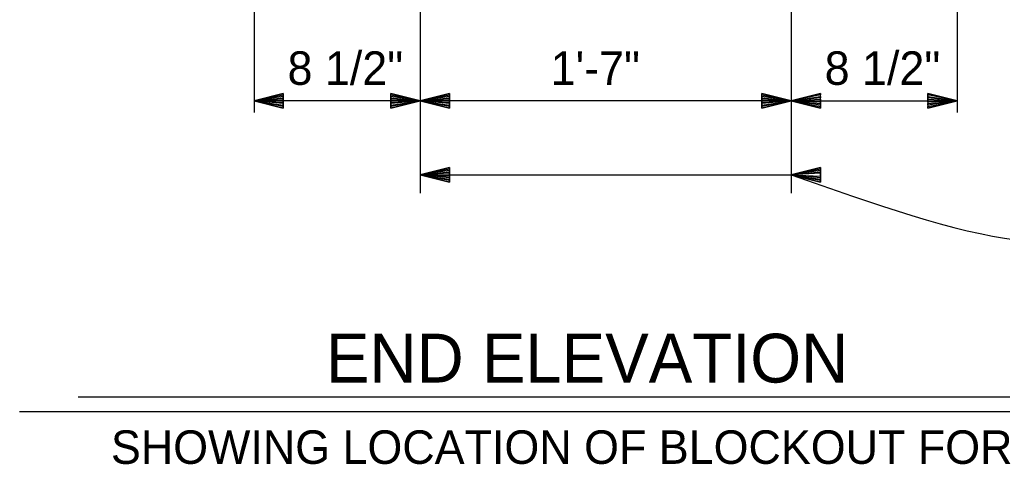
# Model space of a CAD drawing. Extents: x -408 to -23, y -15 to 117.
# Drawn here: x -92.86 to -88.667, y 28.449 to 30.348 of the extents above; entities that cross this region are included whole.
import ezdxf

# ---------------------------------------------------------------- set-up
doc = ezdxf.new("R2010")
doc.units = 0
for name, color, linetype in [('Dimension Lines', 7, 'Continuous'), ('Mis Center Lines', 7, 'Continuous'), ('Text', 7, 'Continuous'), ('Title Text', 7, 'Continuous')]:
    doc.layers.add(name, color=color, linetype=linetype)

msp = doc.modelspace()

# ---------------------------------------------------------------- linework, layer by layer
at = {"layer": 'Dimension Lines'}
for p, q in [((-91.8602, 30.5642), (-91.8602, 29.9519)), ((-88.8602, 30.5642), (-88.8602, 29.9519)), ((-91.1518, 30.0015), (-91.8602, 30.0015)), ((-89.5685, 30.0015), (-91.1518, 30.0015)), ((-89.5685, 30.0015), (-88.8602, 30.0015)), ((-91.1518, 29.6852), (-89.5684, 29.6852))]:
    msp.add_line(p, q, dxfattribs=at)
for points in [[(-91.7352, 30.0015), (-91.7352, 30.0077), (-91.8602, 30.0015), (-91.7352, 30.014), (-91.7352, 30.0202), (-91.8602, 30.0015), (-91.7352, 30.0265), (-91.7352, 30.0327), (-91.8602, 30.0015), (-91.7352, 29.9702), (-91.7352, 29.9765), (-91.8602, 30.0015), (-91.7352, 29.9827), (-91.7352, 29.989), (-91.8602, 30.0015), (-91.7352, 29.9952), (-91.7352, 30.0327), (-91.7352, 29.9702), (-91.8602, 30.0015), (-91.7352, 30.0327)], [(-91.2768, 30.0015), (-91.2768, 29.9952), (-91.1518, 30.0015), (-91.2768, 29.989), (-91.2768, 29.9827), (-91.1518, 30.0015), (-91.2768, 29.9765), (-91.2768, 29.9702), (-91.1518, 30.0015), (-91.2768, 30.0327), (-91.2768, 30.0265), (-91.1518, 30.0015), (-91.2768, 30.0202), (-91.2768, 30.014), (-91.1518, 30.0015), (-91.2768, 30.0077), (-91.2768, 29.9702), (-91.2768, 30.0327), (-91.1518, 30.0015), (-91.2768, 29.9702)], [(-91.0268, 30.0015), (-91.0268, 30.0077), (-91.1518, 30.0015), (-91.0268, 30.014), (-91.0268, 30.0202), (-91.1518, 30.0015), (-91.0268, 30.0265), (-91.0268, 30.0327), (-91.1518, 30.0015), (-91.0268, 29.9702), (-91.0268, 29.9765), (-91.1518, 30.0015), (-91.0268, 29.9827), (-91.0268, 29.989), (-91.1518, 30.0015), (-91.0268, 29.9952), (-91.0268, 30.0327), (-91.0268, 29.9702), (-91.1518, 30.0015), (-91.0268, 30.0327)], [(-89.6935, 30.0015), (-89.6935, 29.9952), (-89.5685, 30.0015), (-89.6935, 29.989), (-89.6935, 29.9827), (-89.5685, 30.0015), (-89.6935, 29.9765), (-89.6935, 29.9702), (-89.5685, 30.0015), (-89.6935, 30.0327), (-89.6935, 30.0265), (-89.5685, 30.0015), (-89.6935, 30.0202), (-89.6935, 30.014), (-89.5685, 30.0015), (-89.6935, 30.0077), (-89.6935, 29.9702), (-89.6935, 30.0327), (-89.5685, 30.0015), (-89.6935, 29.9702)], [(-89.4435, 30.0015), (-89.4435, 29.9952), (-89.5685, 30.0015), (-89.4435, 29.989), (-89.4435, 29.9827), (-89.5685, 30.0015), (-89.4435, 29.9765), (-89.4435, 29.9702), (-89.5685, 30.0015), (-89.4435, 30.0327), (-89.4435, 30.0265), (-89.5685, 30.0015), (-89.4435, 30.0202), (-89.4435, 30.014), (-89.5685, 30.0015), (-89.4435, 30.0077), (-89.4435, 29.9702), (-89.4435, 30.0327), (-89.5685, 30.0015), (-89.4435, 29.9702)], [(-88.9852, 30.0015), (-88.9852, 30.0077), (-88.8602, 30.0015), (-88.9852, 30.014), (-88.9852, 30.0202), (-88.8602, 30.0015), (-88.9852, 30.0265), (-88.9852, 30.0327), (-88.8602, 30.0015), (-88.9852, 29.9702), (-88.9852, 29.9765), (-88.8602, 30.0015), (-88.9852, 29.9827), (-88.9852, 29.989), (-88.8602, 30.0015), (-88.9852, 29.9952), (-88.9852, 30.0327), (-88.9852, 29.9702), (-88.8602, 30.0015), (-88.9852, 30.0327)], [(-91.0268, 29.6852), (-91.0268, 29.6915), (-91.1518, 29.6852), (-91.0268, 29.6977), (-91.0268, 29.704), (-91.1518, 29.6852), (-91.0268, 29.7102), (-91.0268, 29.7165), (-91.1518, 29.6852), (-91.0268, 29.654), (-91.0268, 29.6602), (-91.1518, 29.6852), (-91.0268, 29.6665), (-91.0268, 29.6727), (-91.1518, 29.6852), (-91.0268, 29.679), (-91.0268, 29.7165), (-91.0268, 29.654), (-91.1518, 29.6852), (-91.0268, 29.7165)], [(-89.4434, 29.6852), (-89.4434, 29.6915), (-89.5684, 29.6852), (-89.4434, 29.6977), (-89.4434, 29.704), (-89.5684, 29.6852), (-89.4434, 29.7102), (-89.4434, 29.7165), (-89.5684, 29.6852), (-89.4434, 29.654), (-89.4434, 29.6602), (-89.5684, 29.6852), (-89.4434, 29.6665), (-89.4434, 29.6727), (-89.5684, 29.6852), (-89.4434, 29.679), (-89.4434, 29.7165), (-89.4434, 29.654), (-89.5684, 29.6852), (-89.4434, 29.7165)]]:
    msp.add_lwpolyline(points, dxfattribs=at)
msp.add_spline([(-89.5684, 29.6852), (-88.2026, 29.6852), (-88.2026, 30.0733), (-88.0191, 30.0733)], degree=3, dxfattribs=at)
at = {"layer": 'Mis Center Lines'}
for p, q in [((-91.1518, 31.1371), (-91.1518, 29.6066)), ((-89.5685, 31.1371), (-89.5685, 29.6066))]:
    msp.add_line(p, q, dxfattribs=at)
at = {"layer": 'Title Text'}
for p, q in [((-88.1102, 28.7353), (-92.6102, 28.7353)), ((-87.8602, 28.6728), (-92.8602, 28.6728))]:
    msp.add_line(p, q, dxfattribs=at)

# ---------------------------------------------------------------- texts
at = {"layer": 'Text'}
for s, height, p in [('8 1/2"', 0.14302, (-91.7172, 30.0693)), ('1\'-7"', 0.14302, (-90.5944, 30.0693)), ('8 1/2"', 0.14302, (-89.4255, 30.0693)), ('SHOWING LOCATION OF BLOCKOUT FOR', 0.143021, (-92.4707, 28.451))]:
    msp.add_text(s, height=height, dxfattribs=at).set_placement(p)
at = {"layer": 'Title Text'}
msp.add_text('END ELEVATION', height=0.208281, dxfattribs=at).set_placement((-91.5537, 28.7983))

doc.saveas('drawing.dxf')
